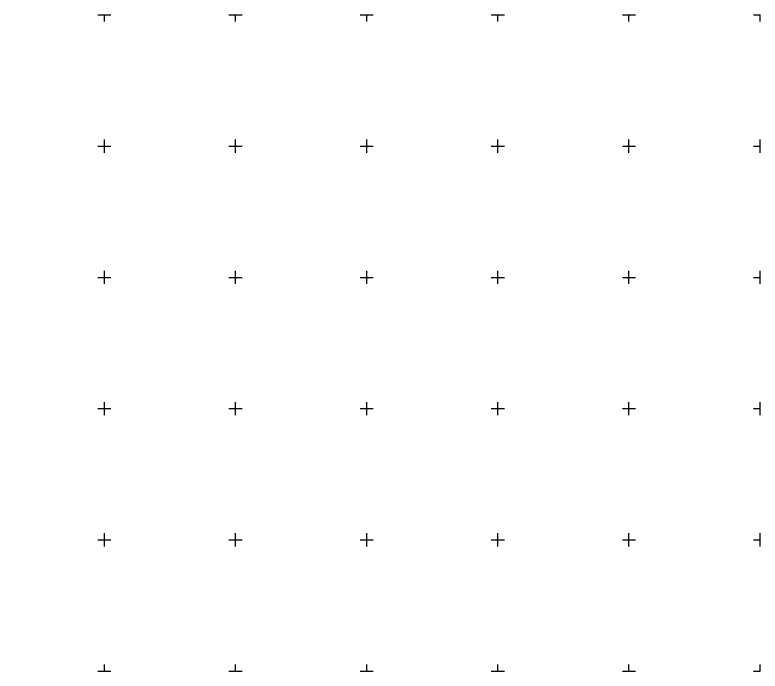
# Model space of a CAD drawing. Extents: x 6512400 to 6513200, y 6022500 to 6022750.
# Drawn here: x 6512915.9 to 6513200, y 6022500 to 6022750 of the extents above; entities that cross this region are included whole.
import ezdxf

# ---------------------------------------------------------------- set-up
doc = ezdxf.new("R2010")
doc.units = 0
doc.layers.add('Wstawianie ramki sekcyjnej z opisem', color=7, linetype='Continuous')

# ---------------------------------------------------------------- blocks, each defined once
blk = doc.blocks.new('RAMKA500K')
for p, q in [((0, 247.5), (0, 250)), ((0, 250), (2.5, 250)), ((47.5, 250), (52.5, 250)), ((50, 247.5), (50, 250)), ((97.5, 250), (102.5, 250)), ((100, 247.5), (100, 250)), ((147.5, 250), (152.5, 250)), ((150, 247.5), (150, 250)), ((197.5, 250), (202.5, 250)), ((200, 247.5), (200, 250)), ((247.5, 250), (252.5, 250)), ((250, 247.5), (250, 250)), ((297.5, 250), (302.5, 250)), ((300, 247.5), (300, 250)), ((347.5, 250), (352.5, 250)), ((350, 247.5), (350, 250)), ((397.5, 250), (400, 250)), ((400, 247.5), (400, 250)), ((0, 197.5), (0, 202.5)), ((50, 197.5), (50, 202.5)), ((100, 197.5), (100, 202.5)), ((150, 197.5), (150, 202.5)), ((200, 197.5), (200, 202.5)), ((250, 197.5), (250, 202.5)), ((300, 197.5), (300, 202.5)), ((350, 197.5), (350, 202.5)), ((400, 197.5), (400, 202.5)), ((0, 200), (2.5, 200)), ((47.5, 200), (52.5, 200)), ((97.5, 200), (102.5, 200)), ((147.5, 200), (152.5, 200)), ((197.5, 200), (202.5, 200)), ((247.5, 200), (252.5, 200)), ((297.5, 200), (302.5, 200)), ((347.5, 200), (352.5, 200)), ((397.5, 200), (400, 200)), ((0, 147.5), (0, 152.5)), ((50, 147.5), (50, 152.5)), ((100, 147.5), (100, 152.5)), ((150, 147.5), (150, 152.5)), ((200, 147.5), (200, 152.5)), ((250, 147.5), (250, 152.5)), ((300, 147.5), (300, 152.5)), ((350, 147.5), (350, 152.5)), ((400, 147.5), (400, 152.5)), ((0, 150), (2.5, 150)), ((47.5, 150), (52.5, 150)), ((97.5, 150), (102.5, 150)), ((147.5, 150), (152.5, 150)), ((197.5, 150), (202.5, 150)), ((247.5, 150), (252.5, 150)), ((297.5, 150), (302.5, 150)), ((347.5, 150), (352.5, 150)), ((397.5, 150), (400, 150)), ((0, 97.5), (0, 102.5)), ((50, 97.5), (50, 102.5)), ((100, 97.5), (100, 102.5)), ((150, 97.5), (150, 102.5)), ((200, 97.5), (200, 102.5)), ((250, 97.5), (250, 102.5)), ((300, 97.5), (300, 102.5)), ((350, 97.5), (350, 102.5)), ((400, 97.5), (400, 102.5)), ((0, 100), (2.5, 100)), ((47.5, 100), (52.5, 100)), ((97.5, 100), (102.5, 100)), ((147.5, 100), (152.5, 100)), ((197.5, 100), (202.5, 100)), ((247.5, 100), (252.5, 100)), ((297.5, 100), (302.5, 100)), ((347.5, 100), (352.5, 100)), ((397.5, 100), (400, 100)), ((0, 47.5), (0, 52.5)), ((50, 47.5), (50, 52.5)), ((100, 47.5), (100, 52.5)), ((150, 47.5), (150, 52.5)), ((200, 47.5), (200, 52.5)), ((250, 47.5), (250, 52.5)), ((300, 47.5), (300, 52.5)), ((350, 47.5), (350, 52.5)), ((400, 47.5), (400, 52.5)), ((0, 50), (2.5, 50)), ((47.5, 50), (52.5, 50)), ((97.5, 50), (102.5, 50)), ((147.5, 50), (152.5, 50)), ((197.5, 50), (202.5, 50)), ((247.5, 50), (252.5, 50)), ((297.5, 50), (302.5, 50)), ((347.5, 50), (352.5, 50)), ((397.5, 50), (400, 50)), ((0, 0), (0, 2.5)), ((0, 0), (2.5, 0)), ((47.5, 0), (52.5, 0)), ((50, 0), (50, 2.5)), ((97.5, 0), (102.5, 0)), ((100, 0), (100, 2.5)), ((147.5, 0), (152.5, 0)), ((150, 0), (150, 2.5)), ((197.5, 0), (202.5, 0)), ((200, 0), (200, 2.5)), ((247.5, 0), (252.5, 0)), ((250, 0), (250, 2.5)), ((297.5, 0), (302.5, 0)), ((300, 0), (300, 2.5)), ((347.5, 0), (352.5, 0)), ((350, 0), (350, 2.5)), ((397.5, 0), (400, 0)), ((400, 0), (400, 2.5))]:
    blk.add_line(p, q)

msp = doc.modelspace()

# ---------------------------------------------------------------- block references
at = {"layer": 'Wstawianie ramki sekcyjnej z opisem'}
msp.add_blockref('RAMKA500K', (6512800, 6022500), dxfattribs=at)

doc.saveas('drawing.dxf')
